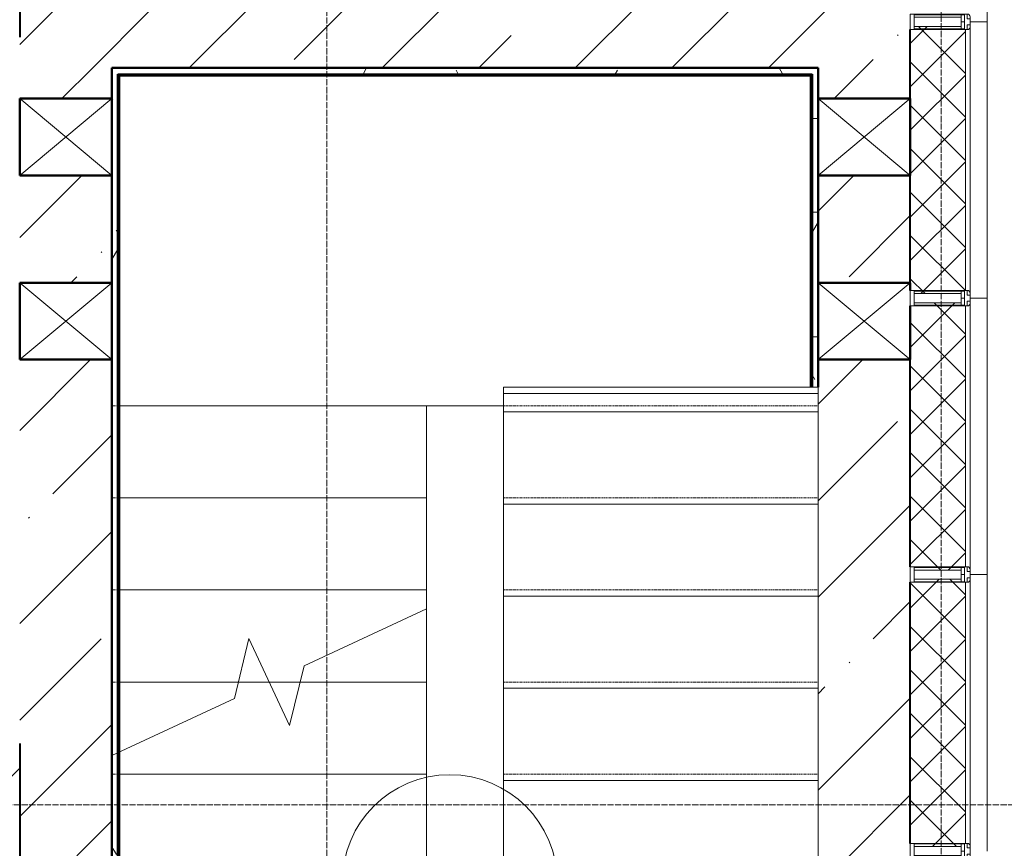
# Model space of a CAD drawing. Header units: millimetres. Extents: x -135639 to 224623, y -383017 to -59102.
# Tile 421 of 494: x 86013 to 89219, y -122163 to -119464. Entities that reach past the tile are written whole.
import ezdxf

# ---------------------------------------------------------------- set-up
doc = ezdxf.new("R2010")
doc.units = ezdxf.units.MM
for name, pattern in [('Линия сетки', [25, 20, -2.5, 0, -2.5]), ('Сверху', [3.96875, 2.38125, -1.5875]), ('Сверху_2_', [4.5, 3, -1.5]), ('Штрих_3_1_5_', [4.5, 3, -1.5])]:
    doc.linetypes.add(name, pattern=pattern)
for name, color, linetype, lineweight in [('A-000-M_MASS', 7, 'Continuous', 18), ('A-010-A_ROOM', 7, 'Continuous', 20), ('A-200-M_WALL', 7, 'Continuous', 18), ('A-200-M_WALL_EXT', 7, 'Continuous', 18), ('A-200-M_WALL_INT', 7, 'Continuous', 18), ('A-200-M_WALL_PAT', 7, 'Continuous', 40), ('A-214-M_CURT_WALL', 7, 'Continuous', 18), ('A-242-M_STAIR', 7, 'Continuous', 18), ('A-242-MB_STAIR', 7, 'Сверху_2_', 18), ('A-314-M_WINDOW', 7, 'Continuous', 18), ('Z-030-M_GRID', 7, 'Continuous', 9), ('Z-060-M_DETAIL', 7, 'Continuous', 18)]:
    doc.layers.add(name, color=color, linetype=linetype, lineweight=lineweight)
pattern_1 = [(0, (0, 0), (406.4, 101.6), [33.528, -271.272, 33.528, -271.272, -1625.6]), (0, (0, 0), (406.4, 101.6), [-609.6, 33.528, -576.072, 33.528, -271.272, -711.2]), (0, (0, 0), (406.4, 101.6), [-1524, 33.528, -169.672, 33.528, -474.472]), (120, (152.4, 50.8), (-291.18818, 301.15272), [33.528, -271.272, 33.528, -271.272, -1625.6]), (120, (152.4, 50.8), (-291.18818, 301.15272), [-609.6, 33.528, -576.072, 33.528, -271.272, -711.2]), (120, (152.4, 50.8), (-291.18818, 301.15272), [-1524, 33.528, -169.672, 33.528, -474.472]), (240, (203.2, 254), (-115.21182, -402.75272), [33.528, -271.272, 33.528, -271.272, -1625.6]), (240, (203.2, 254), (-115.21182, -402.75272), [-609.6, 33.528, -576.072, 33.528, -271.272, -711.2]), (240, (203.2, 254), (-115.21182, -402.75272), [-1524, 33.528, -169.672, 33.528, -474.472])]
pattern_2 = [(45, (0, 0), (-314.309, 314.309), []), (45, (314.3, 0), (-314.309, 314.309), [555.625, -111.125, 3.353, -107.772])]
pattern_3 = [(45, (0, 0), (-70.71068, 70.71068), []), (135, (0, 0), (-70.71068, -70.71068), [])]

# ---------------------------------------------------------------- blocks, each defined once
blk = doc.blocks.new('135_SLK_GD_AR_rvt-1-B1_-7_650_')
at = {"layer": 'A-200-M_WALL_PAT', "lineweight": 9, "true_color": 0xaaaaaa}
h = blk.add_hatch(dxfattribs=at)
h.set_pattern_fill('FP_11', color=253, style=0, pattern_type=2)
h.set_pattern_definition(pattern_1)
h.paths.add_polyline_path([(96725, 73180), (96730, 73180), (96730, 73200), (94450, 73200), (94450, 73180), (95812.5, 73180)])
h = blk.add_hatch(dxfattribs=at)
h.set_pattern_fill('FP_11', color=253, style=0, pattern_type=2)
h.set_pattern_definition(pattern_1)
h.paths.add_polyline_path([(96750, 68300), (96750, 69137.5), (96730, 69137.5), (96730, 68300)])
h.paths.add_polyline_path([(96745.7, 72160), (96750, 72160), (96750, 73200), (96730, 73200), (96730, 72160)])
h = blk.add_hatch(dxfattribs=at)
h.set_pattern_fill('FP_11', color=253, style=0, pattern_type=2)
h.set_pattern_definition(pattern_1)
h.paths.add_polyline_path([(94470, 68300), (94470, 73180), (94450, 73180), (94450, 68300)])
h = blk.add_hatch(dxfattribs=at)
h.set_pattern_fill('FP_1', color=253, style=0, pattern_type=2)
h.set_pattern_definition([(50, (0, 0), (218.62117, -19.1268), [22.86, -251.46]), (355, (0, 0), (-42.29187, 229.2684), [18.288, -201.168]), (100.451, (18.22, -1.6), (176.33107, 210.13963), [19.428, -213.708]), (46.184, (0, 60.96), (325.29495, -50.45164), [34.29, -377.19]), (96.636, (27.1, 56.76), (284.883, 296.91266), [29.142, -320.562]), (351.184, (0, 60.96), (284.8858, 296.9107), [27.432, -301.752]), (21, (30.48, 45.72), (181.93753, -122.71832), [22.86, -251.46]), (326, (30.48, 45.72), (74.16223, 221.0262), [18.288, -201.168]), (71.451, (45.64, 35.5), (256.10035, 98.30526), [19.428, -213.708]), (37.5, (0, 0), (3.70639, 101.465895), [3.353, -195.377, 3.353, -200.863, -201.93]), (37.5, (0, 0), (3.70639, 101.465895), [-402.946, 3.353, -198.577]), (7.5, (0, 0), (80.18358, 120.21653), [3.353, -113.081, 3.353, -190.805, -76.962]), (7.5, (0, 0), (80.18358, 120.21653), [-310.591, 3.353, -73.609]), (327.5, (-67.97, 0), (162.708646, -6.87497), [3.353, -72.847, 3.353, -234.391, -315.468]), (327.5, (-67.97, 0), (162.708646, -6.87497), [-313.944, 3.353, -312.115]), (317.5, (-98.45, 0), (177.75468, 30.51183), [3.353, -95.707, 3.353, -154.534, -224.028]), (317.5, (-98.45, 0), (177.75468, 30.51183), [-256.946, 3.353, -220.675])])
h.paths.add_polyline_path([(94150, 70880), (94150, 70980), (92330, 70980), (92330, 70880), (93929.5, 70880)])
h = blk.add_hatch(dxfattribs=at)
h.set_pattern_fill('FP_2', color=253, style=0, pattern_type=2)
h.set_pattern_definition([(45, (0, 0), (-101.02788, 101.02788), []), (45, (67.35, 0), (-101.02788, 101.02788), [])])
h.paths.add_polyline_path([(94150, 70880), (94150, 70980), (92330, 70980), (92330, 70880), (93929.5, 70880)])
at = {"layer": 'A-200-M_WALL', "color": 253, "lineweight": 40, "true_color": 0xaaaaaa}
for p, q in [((94470, 73180), (96725, 73180)), ((94470, 73175), (94470, 73180)), ((94470, 68320), (94470, 73175)), ((96725, 73180), (96730, 73180)), ((96730, 73180), (96730, 72160))]:
    blk.add_line(p, q, dxfattribs=at)
at = {"layer": 'A-200-M_WALL_INT', "color": 253, "lineweight": 40, "true_color": 0xaaaaaa}
for p, q in [((96725, 73200), (94450, 73200)), ((94450, 73200), (94450, 73180)), ((96730, 73200), (96725, 73200)), ((96750, 73200), (96730, 73200)), ((96750, 73100), (96750, 73200)), ((94450, 73180), (94450, 73175)), ((94450, 73175), (94450, 73100)), ((94475, 73175), (96725, 73175)), ((94475, 68325), (94475, 73175)), ((96725, 73175), (96725, 72160)), ((94450, 72850), (94450, 72500)), ((96750, 72500), (96750, 72850)), ((94450, 72250), (94450, 69300)), ((96750, 72160), (96750, 72250))]:
    blk.add_line(p, q, dxfattribs=at)
at = {"layer": 'A-242-M_STAIR', "color": 253, "true_color": 0xaaaaaa}
for p, q in [((94475, 72100), (95475, 72100)), ((95475, 72100), (95725, 72100)), ((95475, 71800), (95475, 72100)), ((94475, 71800), (95475, 71800)), ((95475, 71500), (95475, 71800)), ((94475, 71500), (95475, 71500)), ((95475, 71439), (95475, 71500)), ((95475, 71200), (95475, 71439)), ((94475, 71200), (94862.1, 71200)), ((94862.1, 71200), (94962.5, 71200)), ((94962.5, 71200), (95062.9, 71200)), ((95062.9, 71200), (95475, 71200)), ((95475, 70900), (95475, 71200)), ((94475, 70900), (95475, 70900)), ((95475, 70600), (95475, 70900))]:
    blk.add_line(p, q, dxfattribs=at)
at = {"layer": 'A-242-M_STAIR', "color": 253, "linetype": 'Штрих_3_1_5_', "true_color": 0xaaaaaa}
for p, q in [((94475, 72100), (95475, 72100)), ((94475, 71800), (95475, 71800)), ((94475, 71500), (95475, 71500)), ((94475, 71200), (94862.1, 71200)), ((94862.1, 71200), (94962.5, 71200)), ((94962.5, 71200), (95062.9, 71200)), ((95062.9, 71200), (95475, 71200)), ((94475, 70900), (95475, 70900))]:
    blk.add_line(p, q, dxfattribs=at)
at = {"layer": 'A-242-MB_STAIR', "color": 253, "linetype": 'Сверху', "true_color": 0xaaaaaa}
for p, q in [((94450, 73200), (94450, 73100)), ((96750, 73200), (94450, 73200)), ((94450, 73200), (94450, 73100)), ((96750, 73200), (94450, 73200)), ((96750, 72100), (96750, 73200)), ((96750, 72100), (96750, 73200)), ((94450, 72850), (94450, 72500)), ((94450, 72850), (94450, 72500)), ((94450, 72250), (94450, 72100)), ((94450, 72250), (94450, 72100)), ((94450, 72100), (95475, 72100)), ((94450, 72100), (95475, 72100)), ((94450, 69400), (94450, 72100)), ((94450, 71500), (94450, 72100)), ((94450, 72100), (95475, 72100)), ((94450, 72100), (95475, 72100)), ((95475, 72100), (95725, 72100)), ((95475, 72100), (95725, 72100)), ((95475, 69400), (95475, 72100)), ((95475, 71439), (95475, 72100)), ((96750, 72100), (95725, 72100)), ((96750, 72100), (95725, 72100)), ((95725, 72100), (95725, 69700)), ((95725, 72100), (95725, 69400)), ((96750, 72100), (95725, 72100)), ((96750, 72100), (95725, 72100)), ((96750, 72100), (96750, 69700)), ((96750, 72100), (96750, 69400)), ((94450, 71800), (95475, 71800)), ((94450, 71800), (95475, 71800)), ((94450, 71800), (95475, 71800)), ((94450, 71800), (95475, 71800)), ((96750, 71800), (95725, 71800)), ((96750, 71800), (95725, 71800)), ((96750, 71800), (95725, 71800)), ((96750, 71800), (95725, 71800)), ((94450, 71500), (95475, 71500)), ((94450, 71500), (95475, 71500)), ((94450, 71500), (95475, 71500)), ((94450, 71500), (95475, 71500)), ((96750, 71500), (95725, 71500)), ((96750, 71500), (95725, 71500)), ((96750, 71500), (95725, 71500)), ((96750, 71500), (95725, 71500)), ((94450, 71200), (95475, 71200)), ((94450, 71200), (95475, 71200)), ((94475, 71200), (94862.1, 71200)), ((94475, 71200), (94862.1, 71200)), ((94962.5, 71200), (95062.9, 71200)), ((94962.5, 71200), (95062.9, 71200)), ((96750, 71200), (95725, 71200)), ((96750, 71200), (95725, 71200)), ((96750, 71200), (95725, 71200)), ((96750, 71200), (95725, 71200)), ((94450, 70900), (95475, 70900)), ((94450, 70900), (95475, 70900)), ((96750, 70900), (95725, 70900)), ((96750, 70900), (95725, 70900)), ((96750, 70900), (95725, 70900)), ((96750, 70900), (95725, 70900))]:
    blk.add_line(p, q, dxfattribs=at)
at = {"layer": 'A-242-MB_STAIR', "color": 253, "linetype": 'Continuous', "true_color": 0xaaaaaa}
for p, q in [((95475, 71439), (95075.8, 71252.8)), ((94896.5, 71341.6), (94849.2, 71147.2)), ((95028.5, 71058.4), (94896.5, 71341.6)), ((95075.8, 71252.8), (95028.5, 71058.4)), ((94849.2, 71147.2), (94450, 70961))]:
    blk.add_line(p, q, dxfattribs=at)
blk = doc.blocks.new('231_Отверстие прямоуг _Окно_Стена_ - Ниша под балку-1947000-B1_-7_650_')
at = {"layer": 'A-314-M_WINDOW', "color": 253, "lineweight": 50, "true_color": 0xaaaaaa}
for p, q in [((0, -150), (0, 150)), ((0, 150), (250, 150)), ((250, 150), (250, -150)), ((250, -150), (0, -150))]:
    blk.add_line(p, q, dxfattribs=at)
at = {"layer": 'Z-060-M_DETAIL', "color": 253, "true_color": 0xaaaaaa}
for p, q in [((0, 150), (0, -150)), ((250, 150), (0, 150)), ((250, 150), (0, -150)), ((0, 150), (250, -150)), ((250, 150), (250, -150)), ((0, -150), (250, -150))]:
    blk.add_line(p, q, dxfattribs=at)
blk = doc.blocks.new('231_Отверстие прямоуг _Окно_Стена_ - Ниша под балку-V298-B1_-7_650_')
at = {"layer": 'A-314-M_WINDOW', "color": 253, "lineweight": 50, "true_color": 0xaaaaaa}
for p, q in [((0, -150), (0, 150)), ((0, 150), (250, 150)), ((250, 150), (250, -150)), ((175, -150), (0, -150)), ((250, -150), (225, -150))]:
    blk.add_line(p, q, dxfattribs=at)
at = {"layer": 'Z-060-M_DETAIL', "color": 253, "true_color": 0xaaaaaa}
for p, q in [((0, 150), (0, -150)), ((250, 150), (0, 150)), ((250, 150), (0, -150)), ((0, 150), (250, -150)), ((250, 150), (250, -150)), ((0, -150), (175, -150)), ((225, -150), (250, -150))]:
    blk.add_line(p, q, dxfattribs=at)
blk = doc.blocks.new('231_Отверстие прямоуг _Окно_Стена_ - Ниша под балку-2693281-B1_-7_650_')
at = {"layer": 'A-314-M_WINDOW', "color": 253, "lineweight": 50, "true_color": 0xaaaaaa}
for p, q in [((0, -150), (0, 150)), ((0, 150), (250, 150)), ((250, 150), (250, -150)), ((250, -150), (0, -150))]:
    blk.add_line(p, q, dxfattribs=at)
at = {"layer": 'Z-060-M_DETAIL', "color": 253, "true_color": 0xaaaaaa}
for p, q in [((0, 150), (0, -150)), ((250, 150), (0, 150)), ((250, 150), (0, -150)), ((0, 150), (250, -150)), ((250, 150), (250, -150)), ((0, -150), (250, -150))]:
    blk.add_line(p, q, dxfattribs=at)
blk = doc.blocks.new('135_SLK_K1-2-3_KR_rvt-1-B1_-7_650_')
at = {"layer": 'A-200-M_WALL_PAT', "lineweight": 9, "true_color": 0xaaaaaa}
h = blk.add_hatch(dxfattribs=at)
h.set_pattern_fill('FP_20', color=253, style=0, pattern_type=2)
h.set_pattern_definition(pattern_2)
h.paths.add_polyline_path([(97050, 73200), (97050, 73500), (94150, 73500), (94150, 73200), (96754, 73200)])
h = blk.add_hatch(dxfattribs=at)
h.set_pattern_fill('FP_20', color=253, style=0, pattern_type=2)
h.set_pattern_definition(pattern_2)
h.paths.add_polyline_path([(94450, 68300), (94450, 68400), (94150, 68400), (94150, 68300)])
h.paths.add_polyline_path([(94450, 68650), (94450, 69050), (94150, 69050), (94150, 68650)])
h.paths.add_polyline_path([(94150, 69300), (94450, 69300), (94450, 72250), (94150, 72250), (94150, 69675.7)])
h.paths.add_polyline_path([(94450, 72500), (94450, 72850), (94150, 72850), (94150, 72500)])
h.paths.add_polyline_path([(94150, 73100), (94450, 73100), (94450, 73200), (94150, 73200)])
h = blk.add_hatch(dxfattribs=at)
h.set_pattern_fill('FP_20', color=253, style=0, pattern_type=2)
h.set_pattern_definition(pattern_2)
h.paths.add_polyline_path([(96754, 69500), (97050, 69500), (97050, 72250), (96750, 72250), (96750, 69500)])
h.paths.add_polyline_path([(96750, 72500), (97050, 72500), (97050, 72850), (96750, 72850)])
h.paths.add_polyline_path([(96754, 73100), (97050, 73100), (97050, 73200), (96750, 73200), (96750, 73100)])
at = {"layer": 'A-000-M_MASS', "color": 253, "true_color": 0xaaaaaa}
for p, q in [((95725, 72140), (95725, 72160)), ((95725, 72160), (96750, 72160)), ((95725, 72080), (95725, 72140)), ((96750, 72140), (95725, 72140)), ((96750, 72160), (96750, 72140)), ((96750, 72140), (96750, 72080)), ((96750, 72080), (95725, 72080)), ((95725, 72080), (95725, 71780)), ((96750, 71780), (96750, 72080)), ((95725, 71480), (95725, 71780)), ((96750, 71780), (95725, 71780)), ((96750, 71780), (96750, 71480)), ((95725, 71180), (95725, 71480)), ((96750, 71480), (95725, 71480)), ((96750, 71480), (96750, 71180)), ((95725, 70880), (95725, 71180)), ((96750, 71180), (95725, 71180)), ((96750, 71180), (96750, 70880)), ((95725, 70580), (95725, 70880)), ((96750, 70880), (95725, 70880)), ((96750, 70880), (96750, 70580))]:
    blk.add_line(p, q, dxfattribs=at)
at = {"layer": 'A-200-M_WALL_EXT', "color": 253, "lineweight": 40, "true_color": 0xaaaaaa}
for p, q in [((94150, 73500), (94150, 73300)), ((97050, 73200), (97050, 73325)), ((94450, 73200), (96750, 73200)), ((94450, 73100), (94450, 73200)), ((96750, 73200), (96750, 73100)), ((97050, 73100), (97050, 73200)), ((94450, 72500), (94450, 72850)), ((96750, 72850), (96750, 72500)), ((97050, 72500), (97050, 72850)), ((94450, 69300), (94450, 72250)), ((96750, 72250), (96750, 72160)), ((97050, 71575), (97050, 72250)), ((97050, 70675), (97050, 71525)), ((94150, 71000), (94150, 69300))]:
    blk.add_line(p, q, dxfattribs=at)
at = {"layer": 'A-314-M_WINDOW', "color": 253, "lineweight": 18, "true_color": 0xaaaaaa}
for name, p, rotation in [('231_Отверстие прямоуг _Окно_Стена_ - Ниша под балку-2693281-B1_-7_650_', (94300, 73100), 269.9999999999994), ('231_Отверстие прямоуг _Окно_Стена_ - Ниша под балку-1947000-B1_-7_650_', (96900, 72850), 90), ('231_Отверстие прямоуг _Окно_Стена_ - Ниша под балку-2693281-B1_-7_650_', (94300, 72500), 269.9999999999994), ('231_Отверстие прямоуг _Окно_Стена_ - Ниша под балку-V298-B1_-7_650_', (96900, 72250), 90)]:
    blk.add_blockref(name, p, dxfattribs=dict(at, rotation=rotation))
blk = doc.blocks.new('Rectangular Mullion - 50Wx250H-3927046-B1_-7_650_')
at = {"layer": 'Z-060-M_DETAIL', "color": 253, "lineweight": 5, "true_color": 0xaaaaaa}
for p, q in [((0, 250), (-25, 250)), ((-25, 250), (-25, 237.3)), ((-25, 65.2), (-25, 250)), ((-25, 250), (0, 250)), ((-23, 237.3), (0, 237.3)), ((-23, 237.3), (0, 237.3)), ((-23, 237.3), (-23, 73.6)), ((0, 237.3), (-14.9, 237.3)), ((-14.9, 237.3), (-14.9, 84)), ((-14.9, 84), (-14.9, 237.3)), ((25, 250), (0, 250)), ((25, 250), (0, 250)), ((14.9, 237.3), (0, 237.3)), ((0, 237.3), (23, 237.3)), ((23, 237.3), (0, 237.3)), ((14.9, 84), (14.9, 237.3)), ((14.9, 84), (14.9, 237.3)), ((23, 237.3), (23, 73.6)), ((25, 237.3), (25, 250)), ((25, 65.2), (25, 250)), ((-25, 73.6), (-25, 65.2)), ((-25, 65.2), (-25, 60.2)), ((-10, 65.2), (-25, 65.2)), ((-25, 65.2), (-25, 60.2)), ((-25, 65.2), (-10, 65.2)), ((-10, 65.2), (-25, 65.2)), ((0, 84), (-23, 84)), ((-23, 84), (-23, 73.6)), ((0, 84), (-23, 84)), ((-23, 73.6), (0, 73.6)), ((0, 73.6), (-23, 73.6)), ((-0.5, 73.6), (-23, 73.6)), ((-14.9, 84), (0, 84)), ((-10, 55), (-10, 65.2)), ((-10, 65.2), (-10, 55)), ((-10, 55), (-10, 65.2)), ((0, 84), (14.9, 84)), ((23, 84), (0, 84)), ((0, 84), (0, 73.6)), ((0, 84), (23, 84)), ((0, 73.6), (0, 84)), ((0, 73.6), (23, 73.6)), ((23, 73.6), (0, 73.6)), ((0.5, 73.6), (23, 73.6)), ((10, 65.2), (10, 55)), ((25, 65.2), (10, 65.2)), ((10, 55), (10, 65.2)), ((10, 65.2), (25, 65.2)), ((10, 65.2), (25, 65.2)), ((10, 55), (10, 65.2)), ((23, 73.6), (23, 84)), ((25, 65.2), (25, 73.6)), ((25, 65.2), (25, 60.2)), ((25, 60.2), (25, 65.2)), ((-10, 55), (-14, 55)), ((-14, 55), (-10, 55)), ((-10, 55), (0, 55)), ((0, 55), (-10, 55)), ((0, 55), (10, 55)), ((0, 55), (10, 55)), ((10, 55), (14, 55)), ((10, 55), (14, 55))]:
    blk.add_line(p, q, dxfattribs=at)
for centre, start, end in [((-14, 69.1), 218.9723, 270), ((-14, 69.1), 218.9723, 270), ((-14, 69.1), 218.9723, 270), ((14, 69.1), 270, 321.0277), ((14, 69.1), 270, 321.0277), ((14, 69.1), 270, 321.0277)]:
    blk.add_arc(centre, 14.1, start, end, dxfattribs=at)
blk = doc.blocks.new('Rectangular Mullion - R_InvisibleFrame_50Wx250H-6493942-B1_-7_650_')
at = {"layer": 'A-214-M_CURT_WALL', "color": 253, "lineweight": 5, "true_color": 0xaaaaaa}
for p, q in [((-25, 73.6), (-25, 237.3)), ((25, 237.3), (25, 73.6))]:
    blk.add_line(p, q, dxfattribs=at)
blk = doc.blocks.new('135_SLK_K3_AR_FCD_rvt-1-B1_-7_650_')
at = {"layer": 'A-200-M_WALL_PAT', "lineweight": 5, "true_color": 0xaaaaaa}
h = blk.add_hatch(dxfattribs=at)
h.set_pattern_fill('FP_251', color=253, style=0, pattern_type=2)
h.set_pattern_definition(pattern_3)
h.paths.add_polyline_path([(97114.1, 72464.9), (97216, 72464.9), (97216, 72473), (97226.4, 72473), (97226.4, 72475), (97230, 72475), (97230, 73325), (97226.4, 73325), (97226.4, 73327), (97216, 73327), (97216, 73335.1), (97062.7, 73335.1), (97062.7, 73325), (97050, 73325), (97050, 72475), (97062.7, 72475), (97062.7, 72464.9)])
h = blk.add_hatch(dxfattribs=at)
h.set_pattern_fill('FP_251', color=253, style=0, pattern_type=2)
h.set_pattern_definition(pattern_3)
h.paths.add_polyline_path([(97114.1, 71564.9), (97216, 71564.9), (97216, 71573), (97226.4, 71573), (97226.4, 71575), (97230, 71575), (97230, 72425), (97226.4, 72425), (97226.4, 72427), (97216, 72427), (97216, 72435.1), (97062.7, 72435.1), (97062.7, 72425), (97050, 72425), (97050, 71575), (97062.7, 71575), (97062.7, 71564.9)])
h = blk.add_hatch(dxfattribs=at)
h.set_pattern_fill('FP_251', color=253, style=0, pattern_type=2)
h.set_pattern_definition(pattern_3)
h.paths.add_polyline_path([(97216, 70664.9), (97216, 70673), (97226.4, 70673), (97226.4, 70675), (97230, 70675), (97230, 71525), (97226.4, 71525), (97226.4, 71527), (97216, 71527), (97216, 71535.1), (97062.7, 71535.1), (97062.7, 71525), (97050, 71525), (97050, 70675), (97062.7, 70675), (97062.7, 70664.9), (97114.1, 70664.9)])
at = {"layer": 'A-200-M_WALL', "color": 253, "lineweight": 9, "true_color": 0xaaaaaa}
for p, q in [((97300, 73350), (97300, 74250)), ((97050, 73325), (97050, 73100)), ((97230, 72475), (97230, 73325)), ((97245, 73350), (97300, 73350)), ((97300, 73350), (97245, 73350)), ((97245, 72464), (97245, 73336)), ((97300, 72450), (97300, 73350)), ((97050, 72850), (97050, 72500)), ((97245, 72450), (97300, 72450)), ((97300, 72450), (97245, 72450)), ((97245, 71564), (97245, 72436)), ((97300, 71550), (97300, 72450)), ((97230, 71575), (97230, 72425)), ((97050, 72250), (97050, 71575)), ((97245, 71550), (97300, 71550)), ((97300, 71550), (97245, 71550)), ((97245, 70664), (97245, 71536)), ((97300, 70650), (97300, 71550)), ((97050, 71525), (97050, 70675)), ((97230, 70675), (97230, 71525))]:
    blk.add_line(p, q, dxfattribs=at)
at = {"layer": 'A-214-M_CURT_WALL', "color": 253, "lineweight": 5, "true_color": 0xaaaaaa, "extrusion": (0, 0, -1), "rotation": 270.0000000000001}
for name, p in [('Rectangular Mullion - 50Wx250H-3927046-B1_-7_650_', (-97300, 73350)), ('Rectangular Mullion - R_InvisibleFrame_50Wx250H-6493942-B1_-7_650_', (-97300, 73350)), ('Rectangular Mullion - 50Wx250H-3927046-B1_-7_650_', (-97300, 72450)), ('Rectangular Mullion - R_InvisibleFrame_50Wx250H-6493942-B1_-7_650_', (-97300, 72450)), ('Rectangular Mullion - 50Wx250H-3927046-B1_-7_650_', (-97300, 71550)), ('Rectangular Mullion - R_InvisibleFrame_50Wx250H-6493942-B1_-7_650_', (-97300, 71550)), ('Rectangular Mullion - 50Wx250H-3927046-B1_-7_650_', (-97300, 70650)), ('Rectangular Mullion - R_InvisibleFrame_50Wx250H-6493942-B1_-7_650_', (-97300, 70650))]:
    blk.add_blockref(name, p, dxfattribs=at)
blk = doc.blocks.new('050_Марка_Помещение - Номер-620969-B1_-7_650_')
at = {"layer": 'A-010-A_ROOM', "color": 253, "true_color": 0xaaaaaa}
blk.add_circle((0, 0), 3.5, dxfattribs=at)
blk = doc.blocks.new('-1 эт')
at = {"layer": 'Z-030-M_GRID', "color": 253, "linetype": 'Линия сетки', "true_color": 0xaaaaaa}
for p, q in [((95150, -19701.1), (95150, 133719.9)), ((97150, -19695.2), (97150, 133719.9)), ((155947.3, 70800), (-3682.4, 70800))]:
    blk.add_line(p, q, dxfattribs=at)
at = {"lineweight": 5}
for name in ['135_SLK_GD_AR_rvt-1-B1_-7_650_', '135_SLK_K1-2-3_KR_rvt-1-B1_-7_650_', '135_SLK_K3_AR_FCD_rvt-1-B1_-7_650_']:
    blk.add_blockref(name, (0, 0), dxfattribs=at)
at = {"layer": 'A-010-A_ROOM', "color": 253, "true_color": 0xaaaaaa, "xscale": 99.99999999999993, "yscale": 99.99999999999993, "zscale": 99.99999999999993}
blk.add_blockref('050_Марка_Помещение - Номер-620969-B1_-7_650_', (95550.4, 70548.5), dxfattribs=at)

msp = doc.modelspace()

# ---------------------------------------------------------------- block references
msp.add_blockref('-1 эт', (-8136.8, -192821.5))

doc.saveas('drawing.dxf')
